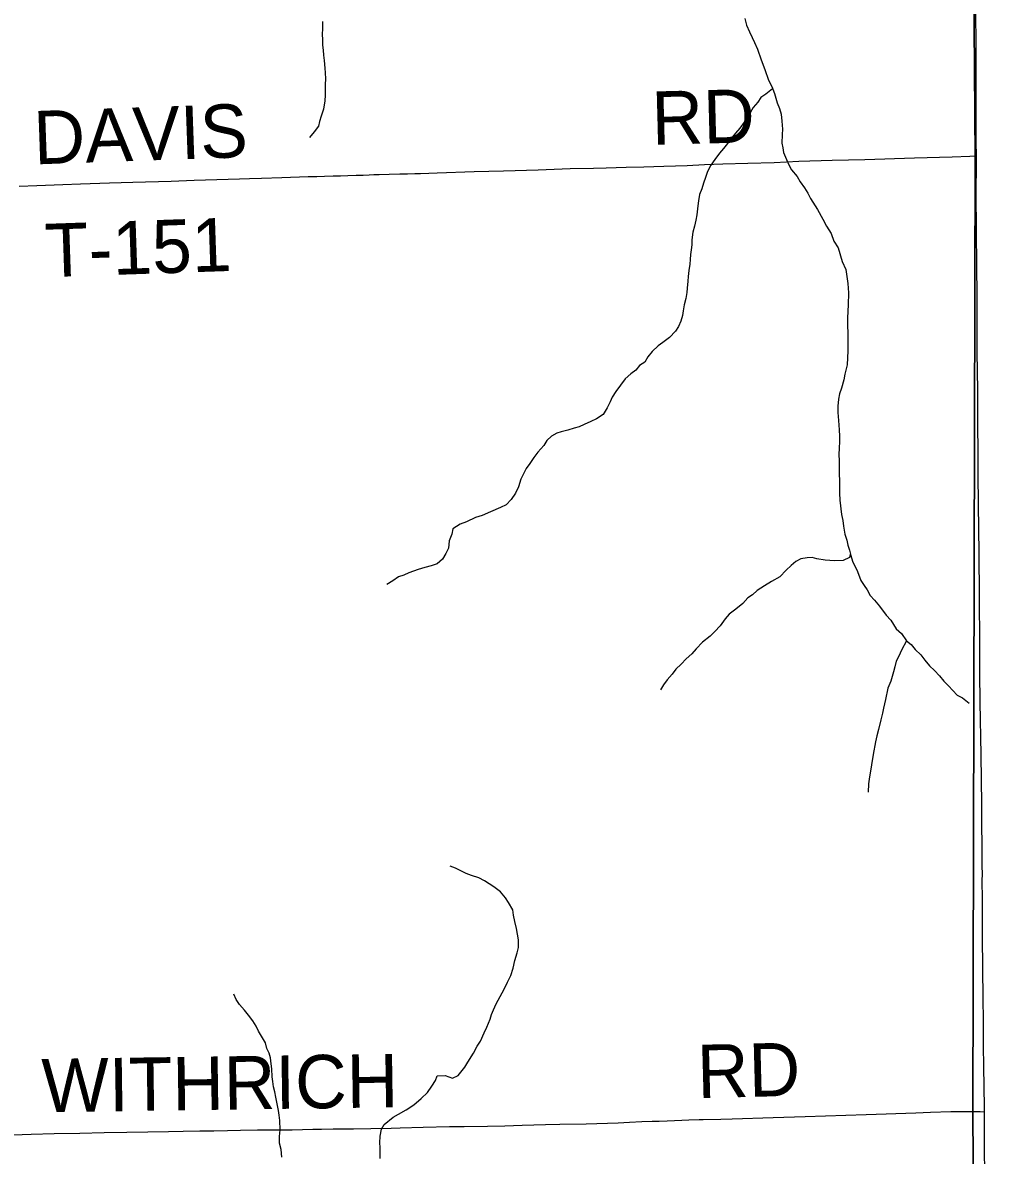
# Model space of a CAD drawing. Extents: x 1985906 to 2360102, y 891258 to 1222054.
# Drawn here: x 2199050 to 2204524, y 1012666 to 1019034 of the extents above; entities that cross this region are included whole.
import ezdxf

# ---------------------------------------------------------------- set-up
doc = ezdxf.new("R2010")
doc.units = 0
for name, color, linetype in [('GM_X_Adjacent_County', 7, 'Continuous'), ('GM_X_County', 7, 'Continuous'), ('GM_X_County_Road', 7, 'Continuous'), ('GM_X_Minor_River', 7, 'Continuous'), ('GM_X_Township', 7, 'Continuous'), ('GM_X_Township_Road', 7, 'Continuous'), ('GM_X_Township_Road_Text', 7, 'Continuous')]:
    doc.layers.add(name, color=color, linetype=linetype)

msp = doc.modelspace()

# ---------------------------------------------------------------- linework, layer by layer
at = {"layer": 'GM_X_Adjacent_County'}
msp.add_lwpolyline([(2204523.9, 998045.8), (2204498.2, 1002246.1), (2204459.7, 1006231.2), (2204445.8, 1007585.1), (2204396.1, 1012420.8), (2204391.3, 1012890.8), (2204405.1, 1018277.7), (2204393.9, 1019757.7), (2204395.8, 1020517.2), (2204378.9, 1020840.9), (2204390.8, 1021803), (2204388.4, 1022493.7), (2204387.8, 1022769.7), (2204387.6, 1022836.8), (2204387.2, 1023043.6), (2204303.5, 1026249), (2204358.8, 1029498.9), (2204343.6, 1030438.6), (2204262.1, 1034310.1), (2204254.6, 1035776.1), (2204229.3, 1040690.4), (2204199.1, 1046564.8), (2204184.4, 1049044.2), (2204131, 1055649.7)], dxfattribs=at)
at = {"layer": 'GM_X_County'}
msp.add_lwpolyline([(2204131, 1055649.7), (2204184.4, 1049044.2), (2204199.1, 1046564.8), (2204229.3, 1040690.4), (2204254.6, 1035776.1), (2204262.1, 1034310.1), (2204343.6, 1030438.6), (2204358.8, 1029498.9), (2204303.5, 1026249), (2204387.2, 1023043.6), (2204387.6, 1022836.8), (2204387.8, 1022769.7), (2204388.4, 1022493.7), (2204390.8, 1021803), (2204378.9, 1020840.9), (2204395.8, 1020517.2), (2204393.9, 1019757.7), (2204405.1, 1018277.7), (2204391.3, 1012890.8), (2204396.1, 1012420.8), (2204445.8, 1007585.1), (2204459.7, 1006231.2), (2204498.2, 1002246.1), (2204523.9, 998045.8)], dxfattribs=at)
at = {"layer": 'GM_X_County_Road'}
for points in [[(2204410.7, 1018690.8), (2204410.5, 1018722.3), (2204411.1, 1018787.8), (2204410.9, 1018919), (2204409, 1019082.7), (2204407.3, 1019279.6), (2204406.9, 1019492.9), (2204406.6, 1019655.6)], [(2204411.6, 1018284.9), (2204410.7, 1018362.1), (2204410.8, 1018509.6), (2204410.2, 1018608), (2204410.9, 1018657.1), (2204410.7, 1018690.8)], [(2204456.6, 1012911.9), (2204456.7, 1012937.3), (2204453.9, 1013166.6), (2204452, 1013281.3), (2204451.4, 1013412.5), (2204450.7, 1013560), (2204448.2, 1013707.6), (2204446.9, 1013904.3), (2204446.9, 1014002.8), (2204446.3, 1014068.4), (2204446, 1014101.3), (2204445.2, 1014133.9), (2204444.3, 1014183.8), (2204444.8, 1014214), (2204445.1, 1014245.8), (2204444.5, 1014295.1), (2204442.1, 1014639.2), (2204438.9, 1014918.1), (2204433.7, 1015213.3), (2204431.4, 1015377.3), (2204431.1, 1015524.9), (2204430.6, 1015607), (2204428.3, 1015738.2), (2204428.7, 1015836.6), (2204425.2, 1016213.9), (2204424.2, 1016299.7), (2204423.5, 1016358.8), (2204423.2, 1016394.1), (2204421.5, 1016426.8), (2204421.5, 1016475.1), (2204421.5, 1016574.2), (2204420.6, 1016820.3), (2204419.7, 1016968), (2204416.8, 1017181.3), (2204416.3, 1017337.3), (2204416, 1017443.6), (2204415.8, 1017509.2), (2204414.8, 1017656.9), (2204411.9, 1017870.1), (2204411.2, 1018066.9), (2204412, 1018247.3), (2204411.6, 1018284.9)], [(2204459.4, 1012435.5), (2204459.3, 1012446.2), (2204458.5, 1012609.8), (2204458.1, 1012658.9), (2204457.5, 1012708), (2204456.9, 1012789.8), (2204456.6, 1012822.5), (2204456.6, 1012911.9)]]:
    msp.add_lwpolyline(points, dxfattribs=at)
at = {"layer": 'GM_X_Minor_River'}
for points in [[(2200735, 1019041), (2200735.2, 1019000.9), (2200733.4, 1018966.8), (2200735.5, 1018938.7), (2200735.7, 1018906.6), (2200739.9, 1018878.6), (2200742.1, 1018850.5), (2200744.2, 1018820.4), (2200748.5, 1018778.3), (2200750.7, 1018752.3), (2200752.9, 1018718.2), (2200751, 1018686.1), (2200751.4, 1018625.9), (2200749.5, 1018593.8), (2200741.7, 1018547.6), (2200727.9, 1018507.4), (2200718, 1018477.3), (2200714.1, 1018451.2), (2200688.2, 1018419), (2200662.2, 1018388.7)], [(2203110.5, 1019056.2), (2203118.7, 1019020.1), (2203137, 1018982.1), (2203151.3, 1018950.1), (2203163.5, 1018922), (2203181.8, 1018884), (2203202.2, 1018824), (2203222.6, 1018769.9), (2203243, 1018709.9), (2203261.3, 1018673.9), (2203277.6, 1018635.8), (2203292, 1018583.8), (2203304.2, 1018551.8), (2203314.4, 1018519.7), (2203318.7, 1018479.6), (2203320.9, 1018435.5), (2203319.1, 1018405.4), (2203317.4, 1018355.3), (2203323.5, 1018329.2), (2203327.7, 1018303.2), (2203344, 1018265.1), (2203358.2, 1018235.1), (2203372.5, 1018207.1), (2203404.8, 1018169.2), (2203421.1, 1018139.2), (2203445.4, 1018105.2), (2203463.6, 1018075.2), (2203479.9, 1018045.3), (2203518.4, 1017983.3), (2203548.9, 1017929.3), (2203569.2, 1017889.3), (2203595.5, 1017849.3), (2203609.8, 1017805.3), (2203634.2, 1017767.3), (2203656.7, 1017691.2), (2203677.1, 1017645.2), (2203689.6, 1017567), (2203691.8, 1017514.9), (2203690.2, 1017446.7), (2203686.6, 1017374.4), (2203686.8, 1017332.3), (2203689.1, 1017286.2), (2203689.6, 1017187.9), (2203686.1, 1017109.7), (2203672.3, 1017057.5), (2203666.4, 1017025.3), (2203652.6, 1016979.1), (2203642.8, 1016947), (2203636.9, 1016916.8), (2203633.1, 1016878.7), (2203633.3, 1016842.6), (2203635.6, 1016796.5), (2203639.9, 1016744.4), (2203642.1, 1016708.3), (2203642.2, 1016682.2), (2203640.5, 1016638.1), (2203638.6, 1016610), (2203640.9, 1016565.9), (2203641.8, 1016389.3), (2203644.1, 1016349.2), (2203652.6, 1016269.1), (2203660.8, 1016235), (2203665, 1016202.9), (2203671.3, 1016158.8), (2203683.5, 1016124.8), (2203689.7, 1016096.8), (2203697.9, 1016068.7), (2203706.1, 1016038.7), (2203714.3, 1016006.7), (2203742.8, 1015948.6), (2203761.2, 1015898.6), (2203781.4, 1015870.6), (2203797.6, 1015844.6), (2203813.9, 1015812.6), (2203838.2, 1015786.7), (2203866.5, 1015752.8), (2203904.9, 1015702.8), (2203931.2, 1015674.9), (2203961.6, 1015626.9), (2203989.9, 1015599), (2204018.3, 1015559), (2204044.5, 1015537.1), (2204066.8, 1015509.2), (2204099.1, 1015479.2), (2204121.4, 1015449.3), (2204147.7, 1015417.3), (2204176, 1015391.4), (2204204.3, 1015361.5), (2204228.6, 1015331.5), (2204254.9, 1015305.6)], [(2203266.3, 1018662.2), (2203227.4, 1018631.6), (2203199.4, 1018613.3), (2203183.4, 1018587.2), (2203157.5, 1018557), (2203141.5, 1018530.8), (2203121.6, 1018500.6), (2203105.7, 1018474.4), (2203081.7, 1018440.2), (2203057.8, 1018412), (2203031.8, 1018379.8), (2203011.9, 1018353.6), (2202989.9, 1018325.4), (2202968, 1018299.2), (2202942, 1018264.9), (2202918.1, 1018232.7), (2202900.2, 1018196.5), (2202888.3, 1018162.3), (2202878.5, 1018132.2), (2202868.6, 1018100), (2202854.7, 1018067.9), (2202848.9, 1018031.7), (2202845, 1018003.6), (2202839.3, 1017953.5), (2202835.4, 1017923.3), (2202827.6, 1017889.2), (2202817.7, 1017855.1), (2202811.9, 1017812.9), (2202812.1, 1017784.8), (2202808.2, 1017756.7), (2202804.3, 1017730.6), (2202802.5, 1017702.5), (2202800.6, 1017676.4), (2202794.8, 1017640.3), (2202791, 1017606.2), (2202789.1, 1017580.1), (2202785.3, 1017542), (2202783.4, 1017515.9), (2202777.6, 1017483.8), (2202769.7, 1017447.6), (2202763.9, 1017413.5), (2202760, 1017387.4), (2202750.1, 1017355.2), (2202736.2, 1017325.1), (2202720.3, 1017298.9), (2202686.3, 1017264.6), (2202648.3, 1017236.3), (2202622.3, 1017216.1), (2202588.3, 1017185.8), (2202564.3, 1017155.6), (2202548.4, 1017125.5), (2202518.4, 1017107.2), (2202496.4, 1017081), (2202468.4, 1017058.8), (2202436.4, 1017030.6), (2202410.5, 1016996.3), (2202384.6, 1016960.1), (2202364.6, 1016927.9), (2202352.7, 1016901.7), (2202336.8, 1016867.5), (2202312.9, 1016831.3), (2202276.9, 1016807), (2202244.8, 1016790.8), (2202206.7, 1016774.6), (2202178.7, 1016762.4), (2202150.6, 1016754.2), (2202114.5, 1016742), (2202078.3, 1016733.7), (2202052.2, 1016725.6), (2202022.2, 1016709.4), (2201996.2, 1016685.2), (2201980.3, 1016657), (2201946.3, 1016618.7), (2201924.4, 1016588.5), (2201900.4, 1016556.2), (2201880.5, 1016528), (2201866.6, 1016497.9), (2201850.7, 1016467.7), (2201836.9, 1016423.5), (2201821, 1016389.3), (2201797.1, 1016353.1), (2201769.1, 1016322.8), (2201737, 1016308.6), (2201680.9, 1016284.2), (2201632.8, 1016263.9), (2201596.7, 1016251.7), (2201544.5, 1016227.3), (2201510.4, 1016215.1), (2201468.4, 1016188.8), (2201462.5, 1016158.7), (2201448.7, 1016120.5), (2201444.9, 1016080.4), (2201429, 1016050.2), (2201411, 1016018), (2201381, 1015991.8), (2201347, 1015979.5), (2201310.8, 1015971.3), (2201272.7, 1015959.1), (2201246.6, 1015950.9), (2201220.5, 1015940.7), (2201192.5, 1015928.5)], [(2203703.7, 1016047.5), (2203698.1, 1016026.6), (2203662.1, 1016010.4), (2203615.8, 1016008.1), (2203587.7, 1016010), (2203561.6, 1016011.8), (2203515.3, 1016019.6), (2203489.1, 1016027.5), (2203461, 1016025.3), (2203424.8, 1016019.1), (2203396.8, 1016004.9), (2203370.8, 1015982.7), (2203342.8, 1015956.4), (2203306.8, 1015918.2), (2203260.8, 1015891.8), (2203220.7, 1015867.5), (2203178.6, 1015841.2), (2203152.6, 1015817), (2203126.6, 1015800.8), (2203098.6, 1015768.6), (2203058.6, 1015736.2), (2203022.6, 1015708), (2202998.6, 1015681.8), (2202970.7, 1015643.5), (2202940.8, 1015611.2), (2202914.8, 1015585), (2202872.8, 1015550.7), (2202836.8, 1015514.4), (2202812.8, 1015486.2), (2202780.8, 1015457.9), (2202752.9, 1015427.7), (2202722.9, 1015399.4), (2202700.9, 1015371.2), (2202673, 1015339), (2202653, 1015310.8), (2202635.1, 1015282.6)], [(2201192.5, 1015928.5), (2201162.4, 1015918.3), (2201130.4, 1015896.1), (2201098.3, 1015875.9)], [(2204019.5, 1015558), (2203990.4, 1015506.7), (2203976.6, 1015472.6), (2203960.6, 1015444.4), (2203952.8, 1015412.2), (2203944.9, 1015384.1), (2203939, 1015358), (2203931.1, 1015331.9), (2203913.3, 1015291.7), (2203901.6, 1015229.4), (2203889.8, 1015179.2), (2203883.9, 1015151.1), (2203874.1, 1015114.9), (2203862.3, 1015060.7), (2203852.5, 1015024.6), (2203844.6, 1014990.4), (2203830.9, 1014920.2), (2203821.2, 1014861.9), (2203809.6, 1014781.6), (2203805.7, 1014755.5), (2203804, 1014707.4)], [(2204254.9, 1015305.6), (2204279.1, 1015279.7), (2204303.4, 1015253.7), (2204333.6, 1015237.8), (2204371.9, 1015207.7)], [(2201060.1, 1012648.3), (2201059.7, 1012710.5), (2201057.6, 1012736.6), (2201059.4, 1012774.7), (2201067.2, 1012812.8), (2201083.1, 1012839), (2201133.1, 1012881.4), (2201163.2, 1012897.6), (2201205.2, 1012921.9), (2201249.3, 1012950.2), (2201291.3, 1012986.6), (2201325.3, 1013018.9), (2201351.2, 1013055.1), (2201371.1, 1013087.3), (2201381, 1013113.4), (2201425.2, 1013115.7), (2201467.5, 1013099.9), (2201497.6, 1013116.1), (2201535.5, 1013162.4), (2201553.5, 1013190.6), (2201585.3, 1013240.9), (2201605.2, 1013279.2), (2201623.1, 1013307.3), (2201645, 1013355.6), (2201658.9, 1013387.8), (2201678.7, 1013432), (2201686.6, 1013458.1), (2201696.5, 1013484.2), (2201712.4, 1013518.4), (2201734.3, 1013558.7), (2201756.2, 1013600.9), (2201776, 1013639.1), (2201793.9, 1013677.3), (2201807.7, 1013719.5), (2201817.6, 1013761.7), (2201829.4, 1013803.9), (2201837.3, 1013834), (2201837, 1013878.2), (2201832.8, 1013910.2), (2201826.6, 1013942.3), (2201816.3, 1013980.3), (2201810.1, 1014016.4), (2201805.9, 1014046.5), (2201781.6, 1014088.4), (2201765.3, 1014114.4), (2201737, 1014148.4), (2201698.7, 1014176.2), (2201672.5, 1014192.2), (2201646.2, 1014210.1), (2201614, 1014225.9), (2201573.7, 1014239.7), (2201543.5, 1014251.6), (2201483, 1014281.4), (2201452.8, 1014291.2)], [(2200362.5, 1013392.6), (2200344.3, 1013422.6), (2200320, 1013454.6), (2200297.7, 1013482.5), (2200269.4, 1013514.5), (2200251.2, 1013542.5), (2200236.9, 1013572.5)], [(2200507.3, 1012655.3), (2200503.1, 1012699.4), (2200494.8, 1012735.5), (2200494.6, 1012771.6), (2200498.4, 1012809.7), (2200496.1, 1012861.8), (2200491.9, 1012891.9), (2200487.8, 1012918), (2200479.5, 1012966), (2200473.3, 1012994.1), (2200467.1, 1013024.1), (2200460.9, 1013052.2), (2200456.7, 1013082.2), (2200452.5, 1013108.3), (2200450.3, 1013152.4), (2200448.1, 1013180.5), (2200443.9, 1013214.6), (2200435.7, 1013240.6), (2200423.5, 1013266.6), (2200415.3, 1013298.7), (2200393, 1013336.6), (2200376.8, 1013364.6), (2200362.5, 1013392.6)]]:
    msp.add_lwpolyline(points, dxfattribs=at)
at = {"layer": 'GM_X_Township'}
msp.add_lwpolyline([(2204303.5, 1026249), (2204387.2, 1023043.6), (2204387.6, 1022836.8), (2204387.8, 1022769.7), (2204388.4, 1022493.7), (2204390.8, 1021803), (2204378.9, 1020840.9), (2204395.8, 1020517.2), (2204393.9, 1019757.7), (2204405.1, 1018277.7), (2204391.3, 1012890.8), (2204396.1, 1012420.8), (2204445.8, 1007585.1), (2204459.7, 1006231.2), (2204498.2, 1002246.1), (2204523.9, 998045.8)], dxfattribs=at)
at = {"layer": 'GM_X_Township_Road'}
for points in [[(2199030.6, 1018114.6), (2199129.1, 1018118.3), (2199276.7, 1018123.8), (2199376.2, 1018128), (2199538.6, 1018132.3), (2199668.9, 1018137.5), (2199884.2, 1018143.5), (2200014.5, 1018147.8), (2200268.9, 1018156.4), (2200324.5, 1018157.9), (2200393.1, 1018159.8), (2200507.9, 1018163.3), (2200655.3, 1018168.5), (2200704.3, 1018169.5), (2200747.4, 1018170.5), (2200796, 1018171.9), (2200836.8, 1018173.2), (2200878.4, 1018174.4), (2200924.4, 1018175.8), (2200963.9, 1018177), (2200998.3, 1018178.3), (2201024.5, 1018179.3), (2201054.7, 1018180.1), (2201110.3, 1018181.5), (2201171.1, 1018183.1), (2201214.5, 1018184.3), (2201254.9, 1018185.3), (2201286.9, 1018185.3), (2201380.3, 1018189), (2201588.7, 1018197.6), (2201752.8, 1018201), (2201948.2, 1018207.1), (2202127.9, 1018213.1), (2202259.9, 1018215.6), (2202330.3, 1018217.4), (2202442.9, 1018220.9), (2202541.3, 1018223.8), (2202655.3, 1018227.3), (2202785.4, 1018231.3), (2202882.5, 1018235.6), (2202985.8, 1018240.6), (2203126.5, 1018244), (2203274.1, 1018248.3), (2203413, 1018254.3), (2203601.5, 1018260.3), (2203784, 1018263.6), (2204063, 1018273), (2204276.2, 1018279.7), (2204374.6, 1018283.5), (2204411.6, 1018284.9)], [(2198997.1, 1012781.6), (2199098, 1012785.3), (2199227.4, 1012788.8), (2199372.4, 1012791.3), (2199507.9, 1012794.8), (2199635.5, 1012797.3), (2199753.6, 1012798.1), (2199870.8, 1012800.7), (2199951.6, 1012801.6), (2200045.3, 1012803.3), (2200125.3, 1012805), (2200202.5, 1012806.7), (2200274.6, 1012807.5), (2200369.5, 1012808.9), (2200484.2, 1012810.1), (2200566.1, 1012810.4), (2200680.8, 1012812.9), (2200729.9, 1012813.9), (2200795.3, 1012814.5), (2200909.8, 1012815.7), (2201007.9, 1012816.8), (2201122.5, 1012819.8), (2201171.6, 1012820.9), (2201302.5, 1012824.2), (2201449.8, 1012828.2), (2201531.6, 1012829), (2201662.6, 1012830.4), (2201760.8, 1012833.1), (2201858.8, 1012836.9), (2201988.6, 1012840), (2202069.4, 1012840.8), (2202218.7, 1012844.3), (2202398.8, 1012850), (2202461, 1012853), (2202531.3, 1012856.3), (2202589.5, 1012857.8), (2202627.7, 1012859.4), (2202672.9, 1012861.3), (2202756.2, 1012864.9), (2202794.4, 1012865.9), (2202852.6, 1012867.3), (2202875.5, 1012867.9), (2202975, 1012870.5), (2203039.2, 1012872.2), (2203268.5, 1012878.5), (2203448.8, 1012884.3), (2203792.9, 1012895.1), (2204071.4, 1012905.4), (2204153.4, 1012908.6), (2204268, 1012912.5), (2204343.5, 1012913.8), (2204380.8, 1012913.6), (2204412.9, 1012913.4), (2204432.2, 1012912.7), (2204456.6, 1012911.9)]]:
    msp.add_lwpolyline(points, dxfattribs=at)

# ---------------------------------------------------------------- texts
at = {"layer": 'GM_X_Township_Road_Text'}
for s, rotation, p in [('RD', 1.48167, (2202589.5, 1018346.4)), ('DAVIS', 2.01311, (2199116.4, 1018236.5)), ('T-151', 1.9485, (2199180.5, 1017602.5)), ('RD', 1.45242, (2202845.1, 1012987.3)), ('WITHRICH', 0.82036, (2199158.2, 1012908.2))]:
    msp.add_text(s, height=300, rotation=rotation, dxfattribs=at).set_placement(p)

doc.saveas('drawing.dxf')
